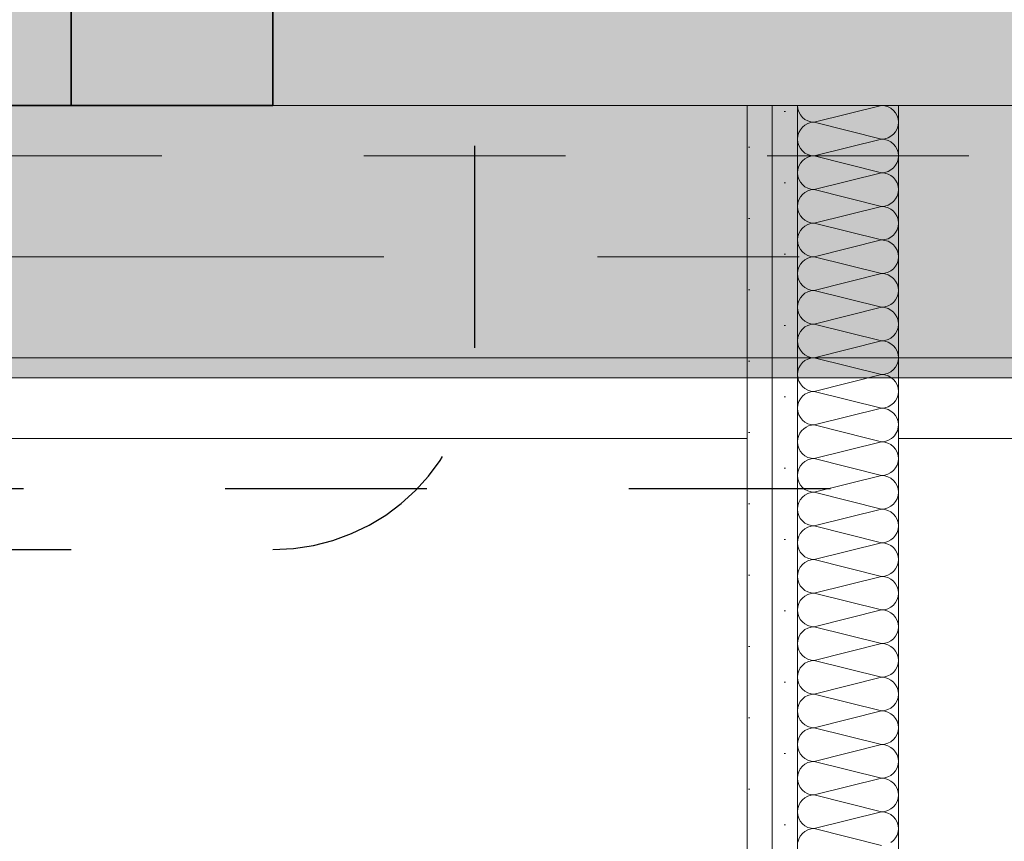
# Model space of a CAD drawing. Header units: metres. Extents: x -3.6 to 84.5, y -11 to 16.8.
# Tile 273 of 389: x 44.009 to 44.497, y 5.56 to 5.967. Entities that reach past the tile are written whole.
import ezdxf

# ---------------------------------------------------------------- set-up
doc = ezdxf.new("R2010")
doc.units = ezdxf.units.M
doc.header["$MEASUREMENT"] = 0
for name, pattern in [('Achse', [0.2, 0.1, -0.05, 0, -0.05]), ('Punktlinie eng', [0.037500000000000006, 0.0125, -0.025]), ('Strichlinie doppelt', [0.54680553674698, 0.2645833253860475, -0.105833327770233, 0.07055555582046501, -0.1058333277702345]), ('Strichlinie eng', [0.11499999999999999, 0.07500000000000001, -0.03999999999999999]), ('Wipeout_Contour', [1, 0, -1])]:
    doc.linetypes.add(name, pattern=pattern)
for name, color, linetype in [('208 - Marker.Detail', 7, 'Continuous'), ('301 - Elemente.Linie', 7, 'Continuous'), ('451 - Universal.Achsen Raster', 7, 'Continuous'), ('605 - Struktur.Wand Innen', 7, 'Continuous'), ('608 - Struktur.Träger', 7, 'Continuous'), ('Neubau_605 - Struktur.Wand Innen', 7, 'Continuous'), ('Neubau_606 - Struktur.Wand Innen Ausbau', 7, 'Continuous'), ('Neubau_653 - Abdeckung.TB Verkofferung', 7, 'Continuous')]:
    doc.layers.add(name, color=color, linetype=linetype)
pattern_1 = [(45, (0, 0), (-0.01767766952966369, 0.01767766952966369), [0, -0.025])]

# ---------------------------------------------------------------- blocks, each defined once
blk = doc.blocks.new('*X158')
at = {"layer": 'Neubau_606 - Struktur.Wand Innen Ausbau', "color": 7, "linetype": 'Continuous', "lineweight": 5}
for p, q in [((44.40332145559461, 5.916666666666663), (44.43665478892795, 5.924999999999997)), ((44.40332145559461, 5.916666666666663), (44.43665478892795, 5.908333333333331)), ((44.40332145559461, 5.899999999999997), (44.43665478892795, 5.908333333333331)), ((44.40332145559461, 5.899999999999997), (44.43665478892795, 5.891666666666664)), ((44.40332145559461, 5.88333333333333), (44.43665478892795, 5.891666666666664)), ((44.40332145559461, 5.88333333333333), (44.43665478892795, 5.874999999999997)), ((44.40332145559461, 5.866666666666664), (44.43665478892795, 5.874999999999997)), ((44.40332145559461, 5.866666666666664), (44.43665478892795, 5.858333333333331)), ((44.40332145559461, 5.849999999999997), (44.43665478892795, 5.858333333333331)), ((44.40332145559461, 5.849999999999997), (44.43665478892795, 5.841666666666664)), ((44.40332145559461, 5.83333333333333), (44.43665478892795, 5.841666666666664)), ((44.40332145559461, 5.83333333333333), (44.43665478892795, 5.824999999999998)), ((44.40332145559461, 5.816666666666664), (44.43665478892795, 5.824999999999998)), ((44.40332145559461, 5.816666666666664), (44.43665478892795, 5.808333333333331)), ((44.40332145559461, 5.799999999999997), (44.43665478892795, 5.808333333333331)), ((44.40332145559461, 5.799999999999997), (44.43665478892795, 5.791666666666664)), ((44.40332145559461, 5.783333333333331), (44.43665478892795, 5.791666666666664)), ((44.40332145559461, 5.783333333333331), (44.43665478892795, 5.774999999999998)), ((44.40332145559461, 5.766666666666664), (44.43665478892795, 5.774999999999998)), ((44.40332145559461, 5.766666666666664), (44.42998810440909, 5.760000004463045))]:
    blk.add_line(p, q, dxfattribs=at)
for centre, radius, start, end in [((44.40332145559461, 5.924999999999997), 0.008333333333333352, 180, 270), ((44.43665478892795, 5.916666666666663), 0.008333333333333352, 0, 90), ((44.40332145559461, 5.908333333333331), 0.008333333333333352, 90, 180), ((44.43665478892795, 5.916666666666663), 0.008333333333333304, 270, 0), ((44.40332145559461, 5.908333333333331), 0.00833333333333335, 180, 270), ((44.43665478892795, 5.899999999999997), 0.008333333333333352, 0, 90), ((44.40332145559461, 5.891666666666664), 0.008333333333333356, 90, 180), ((44.43665478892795, 5.899999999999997), 0.008333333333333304, 270, 0), ((44.40332145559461, 5.891666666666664), 0.008333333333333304, 180, 270), ((44.43665478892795, 5.88333333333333), 0.008333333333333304, 0, 90), ((44.40332145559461, 5.874999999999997), 0.008333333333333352, 90, 180), ((44.43665478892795, 5.88333333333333), 0.008333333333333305, 270, 0), ((44.40332145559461, 5.874999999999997), 0.008333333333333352, 180, 270), ((44.43665478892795, 5.866666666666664), 0.008333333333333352, 0, 90), ((44.40332145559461, 5.858333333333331), 0.008333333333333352, 90, 180), ((44.43665478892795, 5.866666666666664), 0.008333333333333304, 270, 0), ((44.40332145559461, 5.858333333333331), 0.00833333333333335, 180, 270), ((44.43665478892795, 5.849999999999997), 0.008333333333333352, 0, 90), ((44.40332145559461, 5.841666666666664), 0.008333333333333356, 90, 180), ((44.43665478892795, 5.849999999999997), 0.008333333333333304, 270, 0), ((44.40332145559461, 5.841666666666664), 0.008333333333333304, 180, 270), ((44.43665478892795, 5.83333333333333), 0.008333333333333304, 0, 90), ((44.40332145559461, 5.824999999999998), 0.008333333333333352, 90, 180), ((44.43665478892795, 5.83333333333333), 0.008333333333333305, 270, 0), ((44.40332145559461, 5.824999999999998), 0.008333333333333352, 180, 270), ((44.43665478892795, 5.816666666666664), 0.008333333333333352, 0, 90), ((44.40332145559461, 5.808333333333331), 0.008333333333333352, 90, 180), ((44.43665478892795, 5.816666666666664), 0.008333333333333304, 270, 0), ((44.40332145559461, 5.808333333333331), 0.00833333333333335, 180, 270), ((44.43665478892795, 5.799999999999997), 0.008333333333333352, 0, 90), ((44.40332145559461, 5.791666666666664), 0.008333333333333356, 90, 180), ((44.43665478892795, 5.799999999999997), 0.008333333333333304, 270, 0), ((44.40332145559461, 5.791666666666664), 0.008333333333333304, 180, 270), ((44.43665478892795, 5.783333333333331), 0.008333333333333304, 0, 90), ((44.40332145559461, 5.774999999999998), 0.008333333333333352, 90, 180), ((44.43665478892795, 5.783333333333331), 0.008333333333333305, 270, 0), ((44.40332145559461, 5.774999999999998), 0.008333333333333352, 180, 270), ((44.43665478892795, 5.766666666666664), 0.008333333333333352, 0, 90), ((44.40332145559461, 5.758333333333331), 0.008333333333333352, 90, 168.4630096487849), ((44.43665478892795, 5.766666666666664), 0.008333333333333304, 306.8699487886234, 0)]:
    blk.add_arc(centre, radius, start, end, dxfattribs=at)
blk = doc.blocks.new('*X159')
at = {"layer": 'Neubau_606 - Struktur.Wand Innen Ausbau', "color": 7, "linetype": 'Continuous', "lineweight": 5}
for p, q in [((44.39514824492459, 5.759959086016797), (44.39498812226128, 5.758333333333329)), ((44.39498812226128, 5.758333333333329), (44.39514824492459, 5.756707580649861)), ((44.39516065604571, 5.76), (44.39514824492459, 5.759959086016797)), ((44.40332145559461, 5.749999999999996), (44.43665478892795, 5.758333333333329)), ((44.42998812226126, 5.76), (44.43665478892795, 5.758333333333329)), ((44.43665478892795, 5.758333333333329), (44.43828054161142, 5.758493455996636)), ((44.43828054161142, 5.758173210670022), (44.43665478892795, 5.758333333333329)), ((44.43828054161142, 5.758493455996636), (44.43984381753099, 5.758967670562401)), ((44.43984381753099, 5.758967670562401), (44.44128454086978, 5.759737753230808)), ((44.44128454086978, 5.759737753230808), (44.44160408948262, 5.76)), ((44.39514824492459, 5.756707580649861), (44.39562245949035, 5.755144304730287)), ((44.39562245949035, 5.755144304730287), (44.39639254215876, 5.753703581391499)), ((44.39639254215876, 5.753703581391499), (44.39742889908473, 5.752440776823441)), ((44.43984381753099, 5.757698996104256), (44.43828054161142, 5.758173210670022)), ((44.44128454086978, 5.75692891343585), (44.43984381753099, 5.757698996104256)), ((44.44254734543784, 5.755892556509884), (44.44128454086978, 5.75692891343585)), ((44.4435837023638, 5.754629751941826), (44.44254734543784, 5.755892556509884)), ((44.44435378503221, 5.753189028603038), (44.4435837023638, 5.754629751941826)), ((44.39742889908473, 5.752440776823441), (44.39869170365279, 5.751404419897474)), ((44.39869170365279, 5.748595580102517), (44.39742889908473, 5.74755922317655)), ((44.39869170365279, 5.751404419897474), (44.40013242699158, 5.750634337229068)), ((44.40013242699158, 5.749365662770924), (44.39869170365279, 5.748595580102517)), ((44.40013242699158, 5.750634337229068), (44.40169570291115, 5.750160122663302)), ((44.40169570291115, 5.749839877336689), (44.40013242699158, 5.749365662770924)), ((44.40169570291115, 5.750160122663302), (44.40332145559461, 5.749999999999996)), ((44.40332145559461, 5.749999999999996), (44.40169570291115, 5.749839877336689)), ((44.40332145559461, 5.749999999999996), (44.43665478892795, 5.741666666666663)), ((44.44482799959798, 5.751625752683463), (44.44435378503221, 5.753189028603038)), ((44.44498810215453, 5.750000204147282), (44.44482799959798, 5.751625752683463)), ((44.44482799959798, 5.748374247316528), (44.44498812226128, 5.749999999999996)), ((44.39562245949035, 5.744855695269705), (44.39514824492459, 5.74329241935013)), ((44.39639254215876, 5.746296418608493), (44.39562245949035, 5.744855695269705)), ((44.39742889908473, 5.74755922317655), (44.39639254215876, 5.746296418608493)), ((44.44128454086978, 5.743071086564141), (44.44254734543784, 5.744107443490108)), ((44.44254734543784, 5.744107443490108), (44.4435837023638, 5.745370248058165)), ((44.4435837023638, 5.745370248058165), (44.44435378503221, 5.746810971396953)), ((44.44435378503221, 5.746810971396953), (44.44482799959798, 5.748374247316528)), ((44.39514824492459, 5.74329241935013), (44.39498812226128, 5.741666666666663)), ((44.39498812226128, 5.741666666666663), (44.39514824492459, 5.740040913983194)), ((44.39514824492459, 5.740040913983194), (44.39562245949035, 5.73847763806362)), ((44.40332145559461, 5.733333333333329), (44.43665478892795, 5.741666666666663)), ((44.43665478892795, 5.741666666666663), (44.43828054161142, 5.741826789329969)), ((44.43828054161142, 5.741506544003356), (44.43665478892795, 5.741666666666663)), ((44.43828054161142, 5.741826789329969), (44.43984381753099, 5.742301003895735)), ((44.43984381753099, 5.74103232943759), (44.43828054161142, 5.741506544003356)), ((44.43984381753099, 5.742301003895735), (44.44128454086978, 5.743071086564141)), ((44.44128454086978, 5.740262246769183), (44.43984381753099, 5.74103232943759)), ((44.44254734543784, 5.739225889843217), (44.44128454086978, 5.740262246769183)), ((44.4435837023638, 5.737963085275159), (44.44254734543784, 5.739225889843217)), ((44.39562245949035, 5.73847763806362), (44.39639254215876, 5.737036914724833)), ((44.39639254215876, 5.737036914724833), (44.39742889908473, 5.735774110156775)), ((44.39742889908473, 5.735774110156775), (44.39869170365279, 5.734737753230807)), ((44.39869170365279, 5.734737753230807), (44.40013242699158, 5.733967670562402)), ((44.40013242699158, 5.733967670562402), (44.40169570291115, 5.733493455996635)), ((44.44435378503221, 5.736522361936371), (44.4435837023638, 5.737963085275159)), ((44.44482799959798, 5.734959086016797), (44.44435378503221, 5.736522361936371)), ((44.44498812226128, 5.733333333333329), (44.44482799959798, 5.734959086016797)), ((44.39639254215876, 5.729629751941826), (44.39562245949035, 5.728189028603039)), ((44.39742889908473, 5.730892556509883), (44.39639254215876, 5.729629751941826)), ((44.39869170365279, 5.73192891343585), (44.39742889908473, 5.730892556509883)), ((44.40013242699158, 5.732698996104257), (44.39869170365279, 5.73192891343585)), ((44.40169570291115, 5.733173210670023), (44.40013242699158, 5.732698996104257)), ((44.40169570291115, 5.733493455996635), (44.40332145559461, 5.733333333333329)), ((44.40332145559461, 5.733333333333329), (44.40169570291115, 5.733173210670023)), ((44.40332145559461, 5.733333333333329), (44.43665478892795, 5.724999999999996)), ((44.4435837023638, 5.728703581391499), (44.44435378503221, 5.730144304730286)), ((44.44435378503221, 5.730144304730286), (44.44482799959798, 5.731707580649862)), ((44.44482799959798, 5.731707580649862), (44.44498812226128, 5.733333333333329)), ((44.39514824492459, 5.726625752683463), (44.39498812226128, 5.724999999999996)), ((44.39498812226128, 5.724999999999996), (44.39514824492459, 5.723374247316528)), ((44.39562245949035, 5.728189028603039), (44.39514824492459, 5.726625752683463)), ((44.40332145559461, 5.716666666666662), (44.43665478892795, 5.724999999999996)), ((44.43665478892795, 5.724999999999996), (44.43828054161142, 5.725160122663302)), ((44.43828054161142, 5.72483987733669), (44.43665478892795, 5.724999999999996)), ((44.43828054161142, 5.725160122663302), (44.43984381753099, 5.725634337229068)), ((44.43984381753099, 5.724365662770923), (44.43828054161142, 5.72483987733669)), ((44.43984381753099, 5.725634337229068), (44.44128454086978, 5.726404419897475)), ((44.44128454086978, 5.723595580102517), (44.43984381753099, 5.724365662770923)), ((44.44128454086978, 5.726404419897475), (44.44254734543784, 5.727440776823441)), ((44.44254734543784, 5.727440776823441), (44.4435837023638, 5.728703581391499)), ((44.39514824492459, 5.723374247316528), (44.39562245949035, 5.721810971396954)), ((44.39562245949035, 5.721810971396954), (44.39639254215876, 5.720370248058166)), ((44.39639254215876, 5.720370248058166), (44.39742889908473, 5.719107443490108)), ((44.44254734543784, 5.722559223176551), (44.44128454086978, 5.723595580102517)), ((44.4435837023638, 5.721296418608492), (44.44254734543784, 5.722559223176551)), ((44.44435378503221, 5.719855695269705), (44.4435837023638, 5.721296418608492)), ((44.44482799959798, 5.71829241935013), (44.44435378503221, 5.719855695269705)), ((44.39742889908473, 5.719107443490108), (44.39869170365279, 5.718071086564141)), ((44.39869170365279, 5.715262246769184), (44.39742889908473, 5.714225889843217)), ((44.39869170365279, 5.718071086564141), (44.40013242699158, 5.717301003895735)), ((44.40013242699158, 5.716032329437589), (44.39869170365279, 5.715262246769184)), ((44.40013242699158, 5.717301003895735), (44.40169570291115, 5.716826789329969)), ((44.40169570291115, 5.716506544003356), (44.40013242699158, 5.716032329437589)), ((44.40169570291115, 5.716826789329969), (44.40332145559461, 5.716666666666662)), ((44.40332145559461, 5.716666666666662), (44.40169570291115, 5.716506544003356)), ((44.40332145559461, 5.716666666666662), (44.43665478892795, 5.708333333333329)), ((44.44435378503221, 5.71347763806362), (44.44482799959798, 5.715040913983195)), ((44.44498812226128, 5.716666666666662), (44.44482799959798, 5.71829241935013)), ((44.44482799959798, 5.715040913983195), (44.44498812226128, 5.716666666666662)), ((44.39514824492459, 5.709959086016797), (44.39498812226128, 5.708333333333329)), ((44.39562245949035, 5.711522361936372), (44.39514824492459, 5.709959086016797)), ((44.39639254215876, 5.712963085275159), (44.39562245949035, 5.711522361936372)), ((44.39742889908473, 5.714225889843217), (44.39639254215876, 5.712963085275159)), ((44.43984381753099, 5.708967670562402), (44.44128454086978, 5.709737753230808)), ((44.44128454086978, 5.709737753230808), (44.44254734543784, 5.710774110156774)), ((44.44254734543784, 5.710774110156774), (44.4435837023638, 5.712036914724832)), ((44.4435837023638, 5.712036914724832), (44.44435378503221, 5.71347763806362)), ((44.39498812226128, 5.708333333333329), (44.39514824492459, 5.706707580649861)), ((44.39514824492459, 5.706707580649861), (44.39562245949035, 5.705144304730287)), ((44.39562245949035, 5.705144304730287), (44.39639254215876, 5.703703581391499)), ((44.40332145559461, 5.699999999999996), (44.43665478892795, 5.708333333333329)), ((44.43665478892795, 5.708333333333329), (44.43828054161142, 5.708493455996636)), ((44.43828054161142, 5.708173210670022), (44.43665478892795, 5.708333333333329)), ((44.43828054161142, 5.708493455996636), (44.43984381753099, 5.708967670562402)), ((44.43984381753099, 5.707698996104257), (44.43828054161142, 5.708173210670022)), ((44.44128454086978, 5.70692891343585), (44.43984381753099, 5.707698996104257)), ((44.44254734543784, 5.705892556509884), (44.44128454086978, 5.70692891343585)), ((44.4435837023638, 5.704629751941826), (44.44254734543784, 5.705892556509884)), ((44.44435378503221, 5.703189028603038), (44.4435837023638, 5.704629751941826)), ((44.39639254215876, 5.703703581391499), (44.39742889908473, 5.702440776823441)), ((44.39742889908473, 5.702440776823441), (44.39869170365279, 5.701404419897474)), ((44.39869170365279, 5.701404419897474), (44.40013242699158, 5.700634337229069)), ((44.40013242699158, 5.700634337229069), (44.40169570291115, 5.700160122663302)), ((44.40169570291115, 5.699839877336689), (44.40013242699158, 5.699365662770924)), ((44.40169570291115, 5.700160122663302), (44.40332145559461, 5.699999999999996)), ((44.40332145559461, 5.699999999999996), (44.40169570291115, 5.699839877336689)), ((44.40332145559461, 5.699999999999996), (44.43665478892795, 5.691666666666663)), ((44.44482799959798, 5.701625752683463), (44.44435378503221, 5.703189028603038)), ((44.44498812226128, 5.699999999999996), (44.44482799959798, 5.701625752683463)), ((44.44482799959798, 5.698374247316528), (44.44498812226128, 5.699999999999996)), ((44.39639254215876, 5.696296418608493), (44.39562245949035, 5.694855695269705)), ((44.39742889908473, 5.69755922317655), (44.39639254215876, 5.696296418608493)), ((44.39869170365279, 5.698595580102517), (44.39742889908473, 5.69755922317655)), ((44.40013242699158, 5.699365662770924), (44.39869170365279, 5.698595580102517)), ((44.44254734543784, 5.694107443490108), (44.4435837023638, 5.695370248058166)), ((44.4435837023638, 5.695370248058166), (44.44435378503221, 5.696810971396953)), ((44.44435378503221, 5.696810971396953), (44.44482799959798, 5.698374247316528)), ((44.39514824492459, 5.69329241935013), (44.39498812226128, 5.691666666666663)), ((44.39498812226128, 5.691666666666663), (44.39514824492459, 5.690040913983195)), ((44.39562245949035, 5.694855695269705), (44.39514824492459, 5.69329241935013)), ((44.39514824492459, 5.690040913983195), (44.39562245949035, 5.68847763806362)), ((44.40332145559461, 5.683333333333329), (44.43665478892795, 5.691666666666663)), ((44.43665478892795, 5.691666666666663), (44.43828054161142, 5.691826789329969)), ((44.43828054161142, 5.691506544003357), (44.43665478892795, 5.691666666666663)), ((44.43828054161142, 5.691826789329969), (44.43984381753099, 5.692301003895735)), ((44.43984381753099, 5.69103232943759), (44.43828054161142, 5.691506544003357)), ((44.43984381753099, 5.692301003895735), (44.44128454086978, 5.693071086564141)), ((44.44128454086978, 5.690262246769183), (44.43984381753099, 5.69103232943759)), ((44.44128454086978, 5.693071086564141), (44.44254734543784, 5.694107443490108)), ((44.44254734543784, 5.689225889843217), (44.44128454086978, 5.690262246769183)), ((44.39562245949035, 5.68847763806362), (44.39639254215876, 5.687036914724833)), ((44.39639254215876, 5.687036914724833), (44.39742889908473, 5.685774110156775)), ((44.39742889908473, 5.685774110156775), (44.39869170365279, 5.684737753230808)), ((44.4435837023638, 5.687963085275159), (44.44254734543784, 5.689225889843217)), ((44.44435378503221, 5.686522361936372), (44.4435837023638, 5.687963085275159)), ((44.44482799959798, 5.684959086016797), (44.44435378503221, 5.686522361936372)), ((44.39742889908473, 5.680892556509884), (44.39639254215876, 5.679629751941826)), ((44.39869170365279, 5.681928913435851), (44.39742889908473, 5.680892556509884)), ((44.39869170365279, 5.684737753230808), (44.40013242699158, 5.683967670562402)), ((44.40013242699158, 5.682698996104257), (44.39869170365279, 5.681928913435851)), ((44.40013242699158, 5.683967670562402), (44.40169570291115, 5.683493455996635)), ((44.40169570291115, 5.683173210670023), (44.40013242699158, 5.682698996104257)), ((44.40169570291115, 5.683493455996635), (44.40332145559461, 5.683333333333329)), ((44.40332145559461, 5.683333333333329), (44.40169570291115, 5.683173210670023)), ((44.40332145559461, 5.683333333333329), (44.43665478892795, 5.674999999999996)), ((44.44435378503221, 5.680144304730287), (44.44482799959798, 5.681707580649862)), ((44.44498812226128, 5.683333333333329), (44.44482799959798, 5.684959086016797)), ((44.44482799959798, 5.681707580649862), (44.44498812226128, 5.683333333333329)), ((44.39514824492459, 5.676625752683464), (44.39498812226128, 5.674999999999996)), ((44.39562245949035, 5.678189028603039), (44.39514824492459, 5.676625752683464)), ((44.39639254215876, 5.679629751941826), (44.39562245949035, 5.678189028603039)), ((44.43828054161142, 5.675160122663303), (44.43984381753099, 5.675634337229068)), ((44.43984381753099, 5.675634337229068), (44.44128454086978, 5.676404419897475)), ((44.44128454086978, 5.676404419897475), (44.44254734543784, 5.677440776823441)), ((44.44254734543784, 5.677440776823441), (44.4435837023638, 5.678703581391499)), ((44.4435837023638, 5.678703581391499), (44.44435378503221, 5.680144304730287)), ((44.39498812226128, 5.674999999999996), (44.39514824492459, 5.673374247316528)), ((44.39514824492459, 5.673374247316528), (44.39562245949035, 5.671810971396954)), ((44.39562245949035, 5.671810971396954), (44.39639254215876, 5.670370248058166)), ((44.40332145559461, 5.666666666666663), (44.43665478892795, 5.674999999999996)), ((44.43665478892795, 5.674999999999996), (44.43828054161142, 5.675160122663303)), ((44.43828054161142, 5.67483987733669), (44.43665478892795, 5.674999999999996)), ((44.43984381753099, 5.674365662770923), (44.43828054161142, 5.67483987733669)), ((44.44128454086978, 5.673595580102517), (44.43984381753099, 5.674365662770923)), ((44.44254734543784, 5.672559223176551), (44.44128454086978, 5.673595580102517)), ((44.4435837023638, 5.671296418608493), (44.44254734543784, 5.672559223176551)), ((44.44435378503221, 5.669855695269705), (44.4435837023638, 5.671296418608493)), ((44.39639254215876, 5.670370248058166), (44.39742889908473, 5.669107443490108)), ((44.39742889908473, 5.669107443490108), (44.39869170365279, 5.668071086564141)), ((44.39869170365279, 5.668071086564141), (44.40013242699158, 5.667301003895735)), ((44.40013242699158, 5.66603232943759), (44.39869170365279, 5.665262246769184)), ((44.40013242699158, 5.667301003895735), (44.40169570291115, 5.666826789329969)), ((44.40169570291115, 5.666506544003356), (44.40013242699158, 5.66603232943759)), ((44.40169570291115, 5.666826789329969), (44.40332145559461, 5.666666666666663)), ((44.40332145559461, 5.666666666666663), (44.40169570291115, 5.666506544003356)), ((44.40332145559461, 5.666666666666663), (44.43665478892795, 5.65833333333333)), ((44.44482799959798, 5.66829241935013), (44.44435378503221, 5.669855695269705)), ((44.44498812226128, 5.666666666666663), (44.44482799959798, 5.66829241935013)), ((44.44482799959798, 5.665040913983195), (44.44498812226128, 5.666666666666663)), ((44.39562245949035, 5.661522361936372), (44.39514824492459, 5.659959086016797)), ((44.39639254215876, 5.662963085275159), (44.39562245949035, 5.661522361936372)), ((44.39742889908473, 5.664225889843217), (44.39639254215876, 5.662963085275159)), ((44.39869170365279, 5.665262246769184), (44.39742889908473, 5.664225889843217)), ((44.44128454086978, 5.659737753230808), (44.44254734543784, 5.660774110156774)), ((44.44254734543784, 5.660774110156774), (44.4435837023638, 5.662036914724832)), ((44.4435837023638, 5.662036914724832), (44.44435378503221, 5.66347763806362)), ((44.44435378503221, 5.66347763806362), (44.44482799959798, 5.665040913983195)), ((44.39514824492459, 5.659959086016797), (44.39498812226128, 5.65833333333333)), ((44.39498812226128, 5.65833333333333), (44.39514824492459, 5.656707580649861)), ((44.39514824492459, 5.656707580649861), (44.39562245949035, 5.655144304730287)), ((44.40332145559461, 5.649999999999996), (44.43665478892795, 5.65833333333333)), ((44.43665478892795, 5.65833333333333), (44.43828054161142, 5.658493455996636)), ((44.43828054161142, 5.658173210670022), (44.43665478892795, 5.65833333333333)), ((44.43828054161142, 5.658493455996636), (44.43984381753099, 5.658967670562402)), ((44.43984381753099, 5.657698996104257), (44.43828054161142, 5.658173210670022)), ((44.43984381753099, 5.658967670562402), (44.44128454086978, 5.659737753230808)), ((44.44128454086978, 5.65692891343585), (44.43984381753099, 5.657698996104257)), ((44.44254734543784, 5.655892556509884), (44.44128454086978, 5.65692891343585)), ((44.4435837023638, 5.654629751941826), (44.44254734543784, 5.655892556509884)), ((44.39562245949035, 5.655144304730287), (44.39639254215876, 5.6537035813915)), ((44.39639254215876, 5.6537035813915), (44.39742889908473, 5.652440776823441)), ((44.39742889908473, 5.652440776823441), (44.39869170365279, 5.651404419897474)), ((44.39869170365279, 5.651404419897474), (44.40013242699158, 5.650634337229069)), ((44.44435378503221, 5.653189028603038), (44.4435837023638, 5.654629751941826)), ((44.44482799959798, 5.651625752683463), (44.44435378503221, 5.653189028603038)), ((44.44498812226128, 5.649999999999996), (44.44482799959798, 5.651625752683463)), ((44.39639254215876, 5.646296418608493), (44.39562245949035, 5.644855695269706)), ((44.39742889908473, 5.64755922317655), (44.39639254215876, 5.646296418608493)), ((44.39869170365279, 5.648595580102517), (44.39742889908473, 5.64755922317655)), ((44.40013242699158, 5.649365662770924), (44.39869170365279, 5.648595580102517)), ((44.40013242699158, 5.650634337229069), (44.40169570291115, 5.650160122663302)), ((44.40169570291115, 5.64983987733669), (44.40013242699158, 5.649365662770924)), ((44.40169570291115, 5.650160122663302), (44.40332145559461, 5.649999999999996)), ((44.40332145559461, 5.649999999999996), (44.40169570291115, 5.64983987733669)), ((44.40332145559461, 5.649999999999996), (44.43665478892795, 5.641666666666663)), ((44.4435837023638, 5.645370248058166), (44.44435378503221, 5.646810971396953)), ((44.44435378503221, 5.646810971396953), (44.44482799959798, 5.648374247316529)), ((44.44482799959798, 5.648374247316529), (44.44498812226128, 5.649999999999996)), ((44.39514824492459, 5.64329241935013), (44.39498812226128, 5.641666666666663)), ((44.39498812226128, 5.641666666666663), (44.39514824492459, 5.640040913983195)), ((44.39562245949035, 5.644855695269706), (44.39514824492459, 5.64329241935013)), ((44.40332145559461, 5.633333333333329), (44.43665478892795, 5.641666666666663)), ((44.43665478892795, 5.641666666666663), (44.43828054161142, 5.641826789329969)), ((44.43828054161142, 5.641506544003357), (44.43665478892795, 5.641666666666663)), ((44.43828054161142, 5.641826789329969), (44.43984381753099, 5.642301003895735)), ((44.43984381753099, 5.64103232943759), (44.43828054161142, 5.641506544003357)), ((44.43984381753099, 5.642301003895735), (44.44128454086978, 5.643071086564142)), ((44.44128454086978, 5.643071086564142), (44.44254734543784, 5.644107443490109)), ((44.44254734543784, 5.644107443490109), (44.4435837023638, 5.645370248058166)), ((44.39514824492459, 5.640040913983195), (44.39562245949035, 5.638477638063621)), ((44.39562245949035, 5.638477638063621), (44.39639254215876, 5.637036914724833)), ((44.39639254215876, 5.637036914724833), (44.39742889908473, 5.635774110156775)), ((44.44128454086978, 5.640262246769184), (44.43984381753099, 5.64103232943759)), ((44.44254734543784, 5.639225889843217), (44.44128454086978, 5.640262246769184)), ((44.4435837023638, 5.637963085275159), (44.44254734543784, 5.639225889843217)), ((44.44435378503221, 5.636522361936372), (44.4435837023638, 5.637963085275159)), ((44.44482799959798, 5.634959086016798), (44.44435378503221, 5.636522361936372)), ((44.39742889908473, 5.635774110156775), (44.39869170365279, 5.634737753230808)), ((44.39869170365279, 5.631928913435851), (44.39742889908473, 5.630892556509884)), ((44.39869170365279, 5.634737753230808), (44.40013242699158, 5.633967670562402)), ((44.40013242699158, 5.632698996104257), (44.39869170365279, 5.631928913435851)), ((44.40013242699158, 5.633967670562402), (44.40169570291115, 5.633493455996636)), ((44.40169570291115, 5.633173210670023), (44.40013242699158, 5.632698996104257)), ((44.40169570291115, 5.633493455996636), (44.40332145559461, 5.633333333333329)), ((44.40332145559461, 5.633333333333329), (44.40169570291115, 5.633173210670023)), ((44.40332145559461, 5.633333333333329), (44.43665478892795, 5.624999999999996)), ((44.44435378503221, 5.630144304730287), (44.44482799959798, 5.631707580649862)), ((44.44498812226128, 5.633333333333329), (44.44482799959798, 5.634959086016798)), ((44.44482799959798, 5.631707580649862), (44.44498812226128, 5.633333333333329)), ((44.39514824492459, 5.626625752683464), (44.39498812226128, 5.624999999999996)), ((44.39562245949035, 5.628189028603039), (44.39514824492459, 5.626625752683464)), ((44.39639254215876, 5.629629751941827), (44.39562245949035, 5.628189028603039)), ((44.39742889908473, 5.630892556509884), (44.39639254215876, 5.629629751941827)), ((44.44128454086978, 5.626404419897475), (44.44254734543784, 5.627440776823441)), ((44.44254734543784, 5.627440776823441), (44.4435837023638, 5.628703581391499)), ((44.4435837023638, 5.628703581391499), (44.44435378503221, 5.630144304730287)), ((44.39498812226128, 5.624999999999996), (44.39514824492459, 5.623374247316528)), ((44.39514824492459, 5.623374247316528), (44.39562245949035, 5.621810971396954)), ((44.39562245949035, 5.621810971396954), (44.39639254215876, 5.620370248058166)), ((44.40332145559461, 5.616666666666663), (44.43665478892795, 5.624999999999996)), ((44.43665478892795, 5.624999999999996), (44.43828054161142, 5.625160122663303)), ((44.43828054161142, 5.62483987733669), (44.43665478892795, 5.624999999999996)), ((44.43828054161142, 5.625160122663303), (44.43984381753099, 5.625634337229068)), ((44.43984381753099, 5.624365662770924), (44.43828054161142, 5.62483987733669)), ((44.43984381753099, 5.625634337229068), (44.44128454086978, 5.626404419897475)), ((44.44128454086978, 5.623595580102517), (44.43984381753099, 5.624365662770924)), ((44.44254734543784, 5.622559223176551), (44.44128454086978, 5.623595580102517)), ((44.4435837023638, 5.621296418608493), (44.44254734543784, 5.622559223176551)), ((44.39639254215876, 5.620370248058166), (44.39742889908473, 5.619107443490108)), ((44.39742889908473, 5.619107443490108), (44.39869170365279, 5.618071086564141)), ((44.39869170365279, 5.618071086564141), (44.40013242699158, 5.617301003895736)), ((44.40013242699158, 5.617301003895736), (44.40169570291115, 5.616826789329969)), ((44.40169570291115, 5.616826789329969), (44.40332145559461, 5.616666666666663)), ((44.44435378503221, 5.619855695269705), (44.4435837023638, 5.621296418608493)), ((44.44482799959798, 5.61829241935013), (44.44435378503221, 5.619855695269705)), ((44.44498812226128, 5.616666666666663), (44.44482799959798, 5.61829241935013)), ((44.39639254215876, 5.612963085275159), (44.39562245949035, 5.611522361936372)), ((44.39742889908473, 5.614225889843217), (44.39639254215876, 5.612963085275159)), ((44.39869170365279, 5.615262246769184), (44.39742889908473, 5.614225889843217)), ((44.40013242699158, 5.61603232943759), (44.39869170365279, 5.615262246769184)), ((44.40169570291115, 5.616506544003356), (44.40013242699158, 5.61603232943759)), ((44.40332145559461, 5.616666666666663), (44.40169570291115, 5.616506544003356)), ((44.40332145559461, 5.616666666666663), (44.43665478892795, 5.60833333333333)), ((44.44254734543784, 5.610774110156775), (44.4435837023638, 5.612036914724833)), ((44.4435837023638, 5.612036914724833), (44.44435378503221, 5.61347763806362)), ((44.44435378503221, 5.61347763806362), (44.44482799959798, 5.615040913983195)), ((44.44482799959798, 5.615040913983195), (44.44498812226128, 5.616666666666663)), ((44.39514824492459, 5.609959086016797), (44.39498812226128, 5.60833333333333)), ((44.39498812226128, 5.60833333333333), (44.39514824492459, 5.606707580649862)), ((44.39562245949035, 5.611522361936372), (44.39514824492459, 5.609959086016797)), ((44.40332145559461, 5.599999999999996), (44.43665478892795, 5.60833333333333)), ((44.43665478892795, 5.60833333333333), (44.43828054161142, 5.608493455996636)), ((44.43828054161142, 5.608173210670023), (44.43665478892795, 5.60833333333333)), ((44.43828054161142, 5.608493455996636), (44.43984381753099, 5.608967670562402)), ((44.43984381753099, 5.607698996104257), (44.43828054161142, 5.608173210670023)), ((44.43984381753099, 5.608967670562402), (44.44128454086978, 5.609737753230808)), ((44.44128454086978, 5.60692891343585), (44.43984381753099, 5.607698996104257)), ((44.44128454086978, 5.609737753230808), (44.44254734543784, 5.610774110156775)), ((44.39514824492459, 5.606707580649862), (44.39562245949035, 5.605144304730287)), ((44.39562245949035, 5.605144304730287), (44.39639254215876, 5.6037035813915)), ((44.39639254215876, 5.6037035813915), (44.39742889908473, 5.602440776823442)), ((44.39742889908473, 5.602440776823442), (44.39869170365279, 5.601404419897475)), ((44.44254734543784, 5.605892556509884), (44.44128454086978, 5.60692891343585)), ((44.4435837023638, 5.604629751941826), (44.44254734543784, 5.605892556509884)), ((44.44435378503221, 5.603189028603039), (44.4435837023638, 5.604629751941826)), ((44.44482799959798, 5.601625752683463), (44.44435378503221, 5.603189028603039)), ((44.39742889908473, 5.597559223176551), (44.39639254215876, 5.596296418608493)), ((44.39869170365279, 5.598595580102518), (44.39742889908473, 5.597559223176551)), ((44.39869170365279, 5.601404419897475), (44.40013242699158, 5.600634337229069)), ((44.40013242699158, 5.599365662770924), (44.39869170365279, 5.598595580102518)), ((44.40013242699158, 5.600634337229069), (44.40169570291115, 5.600160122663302)), ((44.40169570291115, 5.59983987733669), (44.40013242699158, 5.599365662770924)), ((44.40169570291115, 5.600160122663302), (44.40332145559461, 5.599999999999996)), ((44.40332145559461, 5.599999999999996), (44.40169570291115, 5.59983987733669)), ((44.40332145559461, 5.599999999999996), (44.43665478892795, 5.591666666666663)), ((44.44435378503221, 5.596810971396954), (44.44482799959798, 5.598374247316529)), ((44.44498812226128, 5.599999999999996), (44.44482799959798, 5.601625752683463)), ((44.44482799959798, 5.598374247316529), (44.44498812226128, 5.599999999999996)), ((44.39514824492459, 5.593292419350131), (44.39498812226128, 5.591666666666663)), ((44.39562245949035, 5.594855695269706), (44.39514824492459, 5.593292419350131)), ((44.39639254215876, 5.596296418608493), (44.39562245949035, 5.594855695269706)), ((44.43984381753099, 5.592301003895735), (44.44128454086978, 5.593071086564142)), ((44.44128454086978, 5.593071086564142), (44.44254734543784, 5.594107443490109)), ((44.44254734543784, 5.594107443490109), (44.4435837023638, 5.595370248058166)), ((44.4435837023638, 5.595370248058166), (44.44435378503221, 5.596810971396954)), ((44.39498812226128, 5.591666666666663), (44.39514824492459, 5.590040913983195)), ((44.39514824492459, 5.590040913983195), (44.39562245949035, 5.588477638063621)), ((44.39562245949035, 5.588477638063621), (44.39639254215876, 5.587036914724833)), ((44.40332145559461, 5.583333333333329), (44.43665478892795, 5.591666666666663)), ((44.43665478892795, 5.591666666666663), (44.43828054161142, 5.59182678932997)), ((44.43828054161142, 5.591506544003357), (44.43665478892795, 5.591666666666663)), ((44.43828054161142, 5.59182678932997), (44.43984381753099, 5.592301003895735)), ((44.43984381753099, 5.59103232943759), (44.43828054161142, 5.591506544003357)), ((44.44128454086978, 5.590262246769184), (44.43984381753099, 5.59103232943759)), ((44.44254734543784, 5.589225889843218), (44.44128454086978, 5.590262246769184)), ((44.4435837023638, 5.58796308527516), (44.44254734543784, 5.589225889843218)), ((44.44435378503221, 5.586522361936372), (44.4435837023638, 5.58796308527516)), ((44.39639254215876, 5.587036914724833), (44.39742889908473, 5.585774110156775)), ((44.39742889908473, 5.585774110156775), (44.39869170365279, 5.584737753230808)), ((44.39869170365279, 5.584737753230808), (44.40013242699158, 5.583967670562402)), ((44.40013242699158, 5.582698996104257), (44.39869170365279, 5.581928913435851)), ((44.40013242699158, 5.583967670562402), (44.40169570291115, 5.583493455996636)), ((44.40169570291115, 5.583173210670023), (44.40013242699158, 5.582698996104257)), ((44.40169570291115, 5.583493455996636), (44.40332145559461, 5.583333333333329)), ((44.40332145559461, 5.583333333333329), (44.40169570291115, 5.583173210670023)), ((44.40332145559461, 5.583333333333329), (44.43665478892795, 5.574999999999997)), ((44.44482799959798, 5.584959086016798), (44.44435378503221, 5.586522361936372)), ((44.44498812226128, 5.583333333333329), (44.44482799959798, 5.584959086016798)), ((44.44482799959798, 5.581707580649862), (44.44498812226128, 5.583333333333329)), ((44.39562245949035, 5.578189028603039), (44.39514824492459, 5.576625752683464)), ((44.39639254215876, 5.579629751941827), (44.39562245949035, 5.578189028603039)), ((44.39742889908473, 5.580892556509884), (44.39639254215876, 5.579629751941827)), ((44.39869170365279, 5.581928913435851), (44.39742889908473, 5.580892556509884)), ((44.44254734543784, 5.577440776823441), (44.4435837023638, 5.578703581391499)), ((44.4435837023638, 5.578703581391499), (44.44435378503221, 5.580144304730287)), ((44.44435378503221, 5.580144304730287), (44.44482799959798, 5.581707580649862)), ((44.39514824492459, 5.576625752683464), (44.39498812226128, 5.574999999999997)), ((44.39498812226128, 5.574999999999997), (44.39514824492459, 5.573374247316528)), ((44.39514824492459, 5.573374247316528), (44.39562245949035, 5.571810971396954)), ((44.40332145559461, 5.566666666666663), (44.43665478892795, 5.574999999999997)), ((44.43665478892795, 5.574999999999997), (44.43828054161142, 5.575160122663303)), ((44.43828054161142, 5.57483987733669), (44.43665478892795, 5.574999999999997)), ((44.43828054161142, 5.575160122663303), (44.43984381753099, 5.575634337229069)), ((44.43984381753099, 5.574365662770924), (44.43828054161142, 5.57483987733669)), ((44.43984381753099, 5.575634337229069), (44.44128454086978, 5.576404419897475)), ((44.44128454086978, 5.573595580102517), (44.43984381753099, 5.574365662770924)), ((44.44128454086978, 5.576404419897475), (44.44254734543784, 5.577440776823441)), ((44.44254734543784, 5.572559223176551), (44.44128454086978, 5.573595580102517)), ((44.39562245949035, 5.571810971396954), (44.39639254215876, 5.570370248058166)), ((44.39639254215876, 5.570370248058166), (44.39742889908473, 5.569107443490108)), ((44.39742889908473, 5.569107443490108), (44.39869170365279, 5.568071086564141)), ((44.39869170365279, 5.568071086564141), (44.40013242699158, 5.567301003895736)), ((44.4435837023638, 5.571296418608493), (44.44254734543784, 5.572559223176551)), ((44.44435378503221, 5.569855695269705), (44.4435837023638, 5.571296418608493)), ((44.44482799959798, 5.56829241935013), (44.44435378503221, 5.569855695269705)), ((44.44498812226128, 5.566666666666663), (44.44482799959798, 5.56829241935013)), ((44.39742889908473, 5.564225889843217), (44.39639254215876, 5.562963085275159)), ((44.39869170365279, 5.565262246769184), (44.39742889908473, 5.564225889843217)), ((44.40013242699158, 5.56603232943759), (44.39869170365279, 5.565262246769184)), ((44.40013242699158, 5.567301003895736), (44.40169570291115, 5.566826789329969)), ((44.40169570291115, 5.566506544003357), (44.40013242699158, 5.56603232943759)), ((44.40169570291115, 5.566826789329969), (44.40332145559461, 5.566666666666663)), ((44.40332145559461, 5.566666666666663), (44.40169570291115, 5.566506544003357)), ((44.40332145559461, 5.566666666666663), (44.43665478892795, 5.55833333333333)), ((44.4435837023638, 5.562036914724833), (44.44435378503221, 5.56347763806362)), ((44.44435378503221, 5.56347763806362), (44.44482799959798, 5.565040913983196)), ((44.44482799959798, 5.565040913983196), (44.44498812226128, 5.566666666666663)), ((44.39562245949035, 5.561522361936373), (44.39514824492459, 5.559959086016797)), ((44.39639254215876, 5.562963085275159), (44.39562245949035, 5.561522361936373)), ((44.44128454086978, 5.559737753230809), (44.44254734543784, 5.560774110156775)), ((44.44254734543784, 5.560774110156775), (44.4435837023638, 5.562036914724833))]:
    blk.add_line(p, q, dxfattribs=at)

msp = doc.modelspace()

# ---------------------------------------------------------------- hatches: boundary and pattern name
at = {"layer": 'Neubau_606 - Struktur.Wand Innen Ausbau', "linetype": 'Continuous', "lineweight": 0, "true_color": 0x000000}
h = msp.add_hatch(dxfattribs=at)
h.set_pattern_fill('Gips_0001', color=18, style=0, pattern_type=2)
h.set_pattern_definition(pattern_1)
h.paths.add_polyline_path([(44.3824880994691, 5.924999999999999), (44.38248811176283, 5.760000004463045), (44.39498811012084, 5.760000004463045), (44.39498811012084, 5.924999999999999)])
h = msp.add_hatch(dxfattribs=at)
h.set_pattern_fill('Gips_0001', color=18, style=0, pattern_type=2)
h.set_pattern_definition(pattern_1)
h.paths.add_polyline_path([(44.38248811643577, 5.76), (44.38248811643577, 5.179982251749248), (44.39498811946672, 5.179982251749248), (44.39498811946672, 5.76)])

# ---------------------------------------------------------------- linework, layer by layer
at = {"layer": '208 - Marker.Detail', "color": 30, "linetype": 'Punktlinie eng', "lineweight": 25, "true_color": 0xff6e00}
msp.add_line((43.33499999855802, 5.704982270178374), (44.13499999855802, 5.704982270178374), dxfattribs=at)
at = {"layer": '301 - Elemente.Linie', "color": 1, "linetype": 'Strichlinie eng', "lineweight": 25, "flags": 128}
msp.add_lwpolyline([(40.31135272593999, 5.735270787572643), (47.16998899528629, 5.735270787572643)], dxfattribs=at)
at = {"layer": '605 - Struktur.Wand Innen', "color": 7, "linetype": 'Continuous', "lineweight": 13}
msp.add_line((44.39498810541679, 5.924999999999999), (44.38248810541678, 5.924999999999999), dxfattribs=at)
at = {"layer": 'Neubau_605 - Struktur.Wand Innen', "color": 1, "linetype": 'Continuous', "lineweight": 5}
for p, q in [((44.38248810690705, 5.759999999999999), (44.38248810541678, 5.924999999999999)), ((44.39498810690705, 5.759999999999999), (44.39498810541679, 5.924999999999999))]:
    msp.add_line(p, q, dxfattribs=at)
at = {"layer": 'Neubau_606 - Struktur.Wand Innen Ausbau', "color": 1, "linetype": 'Continuous', "lineweight": 5}
for p, q in [((44.38248811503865, 5.76), (44.38248811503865, 5.179982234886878)), ((44.39498809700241, 5.76), (44.39498812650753, 5.179982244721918))]:
    msp.add_line(p, q, dxfattribs=at)
at = {"layer": 'Neubau_653 - Abdeckung.TB Verkofferung', "color": 1, "linetype": 'Continuous', "lineweight": 9}
for p in [(42.22498899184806, 5.759982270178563), (44.36998810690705, 5.050482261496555)]:
    msp.add_line(p, (44.36998810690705, 5.759982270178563), dxfattribs=at)

# ---------------------------------------------------------------- wipeouts: each hides what was drawn before it
at = {"color": 254, "linetype": 'Wipeout_Contour', "lineweight": 0, "ltscale": 179.6966009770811}
msp.add_wipeout([(44.63498676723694, 5.924999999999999), (44.444988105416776, 5.924999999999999), (44.44498810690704, 5.759999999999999), (44.63498676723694, 5.759999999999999)], dxfattribs=at).dxf.layer = '605 - Struktur.Wand Innen'

# ---------------------------------------------------------------- next in the draw order: linework, layer by layer
at = {"layer": '605 - Struktur.Wand Innen', "color": 7, "linetype": 'Continuous', "lineweight": 13}
msp.add_line((44.44498810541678, 5.924999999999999), (44.39498810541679, 5.924999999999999), dxfattribs=at)
at = {"layer": '605 - Struktur.Wand Innen', "color": 7, "linetype": 'Continuous', "lineweight": 13, "flags": 128}
msp.add_lwpolyline([(44.44498810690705, 5.759999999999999), (44.63498676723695, 5.759999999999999)], dxfattribs=at)
at = {"layer": 'Neubau_605 - Struktur.Wand Innen', "color": 1, "linetype": 'Continuous', "lineweight": 5}
msp.add_line((44.44498810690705, 5.759999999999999), (44.44498810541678, 5.924999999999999), dxfattribs=at)
msp.add_line((44.44498810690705, 5.759999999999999), (44.44498810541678, 5.924999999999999), dxfattribs=at)
at = {"layer": 'Neubau_606 - Struktur.Wand Innen Ausbau', "color": 1, "linetype": 'Continuous', "lineweight": 5, "flags": 128}
msp.add_lwpolyline([(44.44498811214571, 5.179982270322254), (44.44498810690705, 5.76)], dxfattribs=at)

# ---------------------------------------------------------------- next in the draw order: block references
at = {"layer": 'Neubau_606 - Struktur.Wand Innen Ausbau', "color": 1, "lineweight": 13}
for name in ['*X158', '*X159']:
    msp.add_blockref(name, (0, 0), dxfattribs=at)

# ---------------------------------------------------------------- next in the draw order: wipeouts: each hides what was drawn before it
at = {"color": 254, "linetype": 'Wipeout_Contour', "lineweight": 0, "ltscale": 174.7652878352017}
msp.add_wipeout([(44.36998810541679, 5.924999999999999), (42.22498899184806, 5.924999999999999), (42.22498899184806, 5.759999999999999), (44.36998810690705, 5.759999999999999)], dxfattribs=at).dxf.layer = '605 - Struktur.Wand Innen'

# ---------------------------------------------------------------- next in the draw order: hatches: boundary and pattern name
at = {"layer": '608 - Struktur.Träger', "linetype": 'Continuous', "lineweight": 0, "true_color": 0x000000}
h = msp.add_hatch(dxfattribs=at)
h.set_pattern_fill('Beton__Stahlbeton_0001', color=18, style=0, pattern_type=2)
h.set_pattern_definition([(44.99999999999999, (0, 0), (-0.08485281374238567, 0.08485281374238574), []), (44.99999999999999, (-0.04242640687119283, 0.04242640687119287), (-0.08485281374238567, 0.08485281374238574), [0.09, -0.03])])
h.paths.add_polyline_path([(0.689988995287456, 5.999982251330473), (0.3799889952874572, 5.999982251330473), (0.3799889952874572, 5.799982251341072), (0.689988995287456, 5.799982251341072), (7.569988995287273, 5.799982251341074), (7.889988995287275, 5.799982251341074), (11.16998899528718, 5.799982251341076), (11.48998899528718, 5.799982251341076), (18.369988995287, 5.799982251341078), (18.689988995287, 5.799982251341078), (22.06, 5.799982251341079), (22.19, 5.799982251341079), (25.56998899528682, 5.79998225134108), (25.88998899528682, 5.79998225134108), (32.76998899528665, 5.799982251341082), (33.08998899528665, 5.799982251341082), (36.46499999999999, 5.799982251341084), (36.60499999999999, 5.799982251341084), (39.96998899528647, 5.799982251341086), (40.28998899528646, 5.799982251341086), (47.16998899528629, 5.799982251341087), (47.48998899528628, 5.799982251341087), (50.85, 5.799982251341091), (51.02, 5.799982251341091), (54.36998899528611, 5.799982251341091), (54.6899889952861, 5.799982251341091), (58.07, 5.799982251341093), (58.205, 5.799982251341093), (61.56998899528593, 5.799982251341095), (61.87998899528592, 5.799982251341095), (61.87998899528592, 5.999982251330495), (61.56998899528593, 5.999982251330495), (54.6899889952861, 5.999982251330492), (54.36998899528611, 5.999982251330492), (50.96249999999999, 5.999982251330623), (50.89749999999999, 5.999982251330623), (47.48998899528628, 5.999982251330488), (47.16998899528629, 5.999982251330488), (40.28998899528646, 5.999982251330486), (39.96998899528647, 5.999982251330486), (33.08998899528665, 5.999982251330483), (25.56998899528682, 5.999982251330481), (18.689988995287, 5.999982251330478), (18.369988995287, 5.999982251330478), (14.94502499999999, 5.99998225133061), (14.88002499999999, 5.99998225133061), (11.48998899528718, 5.999982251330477), (11.16998899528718, 5.999982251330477), (7.889988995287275, 5.999982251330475), (7.569988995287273, 5.999982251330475)])
h = msp.add_hatch(dxfattribs=at)
h.set_pattern_fill('Gips_0001', color=18, style=0, pattern_type=2)
h.set_pattern_definition(pattern_1)
h.paths.add_polyline_path([(40.28998899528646, 5.78998225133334), (47.16998899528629, 5.789982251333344), (47.16998899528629, 5.799982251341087), (40.28998899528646, 5.799982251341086)])
at = {"layer": 'Neubau_606 - Struktur.Wand Innen Ausbau', "linetype": 'Continuous', "lineweight": 0, "true_color": 0x000000}
h = msp.add_hatch(dxfattribs=at)
h.set_pattern_fill('Gips_0001', color=18, style=0, pattern_type=2)
h.set_pattern_definition(pattern_1)
h.paths.add_polyline_path([(44.36998810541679, 5.924999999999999), (44.36998810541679, 5.760000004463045), (44.3824881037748, 5.760000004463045), (44.3824881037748, 5.924999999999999)])
h = msp.add_hatch(dxfattribs=at)
h.set_pattern_fill('Gips_0001', color=18, style=0, pattern_type=2)
h.set_pattern_definition(pattern_1)
h.paths.add_polyline_path([(44.38248811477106, 5.76), (44.36998810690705, 5.76), (44.36998810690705, 5.179982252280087), (44.38248811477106, 5.179982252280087)])

# ---------------------------------------------------------------- next in the draw order: linework, layer by layer
at = {"layer": '208 - Marker.Detail', "color": 30, "linetype": 'Punktlinie eng', "lineweight": 25, "true_color": 0xff6e00}
msp.add_line((44.23499999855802, 5.804982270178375), (44.23499999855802, 8.161139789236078), dxfattribs=at)
msp.add_arc((44.13499999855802, 5.804982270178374), 0.1000000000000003, 270, 0, dxfattribs=at)
at = {"layer": '451 - Universal.Achsen Raster', "color": 160, "linetype": 'Strichlinie doppelt', "lineweight": 9, "true_color": 0x3232ff}
msp.add_line((64.93502500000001, 5.84998226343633), (-3.174999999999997, 5.849982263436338), dxfattribs=at)
at = {"layer": '605 - Struktur.Wand Innen', "color": 7, "linetype": 'Continuous', "lineweight": 13}
msp.add_line((44.38248810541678, 5.924999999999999), (44.36998810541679, 5.924999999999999), dxfattribs=at)
at = {"layer": '605 - Struktur.Wand Innen', "color": 7, "linetype": 'Continuous', "lineweight": 13, "flags": 128}
for points in [[(47.16998894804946, 5.924999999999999), (43.93499998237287, 5.924999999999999)], [(43.93499998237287, 5.759999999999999), (44.36998810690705, 5.759999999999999)]]:
    msp.add_lwpolyline(points, dxfattribs=at)
at = {"layer": '608 - Struktur.Träger', "color": 7, "linetype": 'Achse', "lineweight": 9}
msp.add_line((0.3799889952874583, 5.899982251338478), (61.87998899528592, 5.899982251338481), dxfattribs=at)
at = {"layer": '608 - Struktur.Träger', "color": 7, "linetype": 'Continuous', "lineweight": 13}
msp.add_line((0.3799889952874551, 5.789982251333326), (61.87998899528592, 5.789982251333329), dxfattribs=at)
at = {"layer": '608 - Struktur.Träger', "color": 7, "linetype": 'Continuous', "lineweight": 5}
msp.add_line((47.16998899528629, 5.789982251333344), (40.28998899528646, 5.78998225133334), dxfattribs=at)
at = {"layer": '608 - Struktur.Träger', "color": 7, "linetype": 'Continuous', "lineweight": 13, "flags": 128}
msp.add_lwpolyline([(51.02, 5.799982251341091), (50.85, 5.799982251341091), (47.48998899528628, 5.799982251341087), (47.16998899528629, 5.799982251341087), (40.28998899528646, 5.799982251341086), (39.96998899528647, 5.799982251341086), (36.60499999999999, 5.799982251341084), (36.46499999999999, 5.799982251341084), (33.08998899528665, 5.799982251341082), (32.76998899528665, 5.799982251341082), (25.88998899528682, 5.79998225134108), (25.56998899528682, 5.79998225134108), (22.19, 5.799982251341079), (22.06, 5.799982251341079), (18.689988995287, 5.799982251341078), (18.369988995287, 5.799982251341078), (11.48998899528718, 5.799982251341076), (11.16998899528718, 5.799982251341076), (7.889988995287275, 5.799982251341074), (7.569988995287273, 5.799982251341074), (0.689988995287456, 5.799982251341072), (0.3799889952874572, 5.799982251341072)], dxfattribs=at)
at = {"layer": 'Neubau_605 - Struktur.Wand Innen', "color": 1, "linetype": 'Continuous', "lineweight": 5}
msp.add_line((44.36998810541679, 5.924999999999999), (44.36998810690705, 5.759999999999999), dxfattribs=at)
msp.add_line((44.36998810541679, 5.924999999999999), (44.36998810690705, 5.759999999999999), dxfattribs=at)
at = {"layer": 'Neubau_606 - Struktur.Wand Innen Ausbau', "color": 1, "linetype": 'Continuous', "lineweight": 5, "flags": 128}
msp.add_lwpolyline([(44.36998810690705, 5.76), (44.36998811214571, 5.179982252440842)], dxfattribs=at)
at = {"layer": 'Neubau_653 - Abdeckung.TB Verkofferung', "color": 1, "linetype": 'Continuous', "lineweight": 35, "flags": 128}
for points in [[(44.03499999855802, 6.009982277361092), (44.03499999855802, 5.92500000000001)], [(44.13499999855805, 6.009982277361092), (44.13499999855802, 5.92500000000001)], [(44.03500000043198, 5.92500000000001), (43.43500000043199, 5.92500000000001)], [(44.13499999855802, 5.92500000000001), (44.03499999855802, 5.92500000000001)]]:
    msp.add_lwpolyline(points, dxfattribs=at)

doc.saveas('drawing.dxf')
